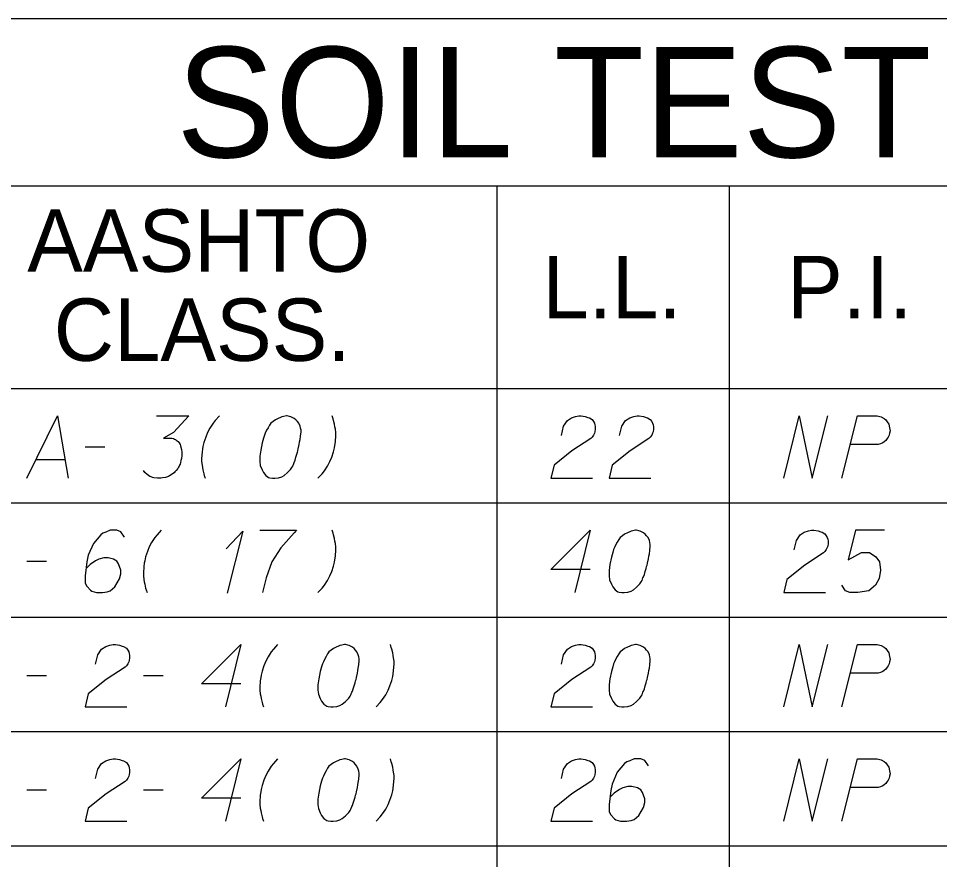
# Model space of a CAD drawing. Extents: x 2074207 to 2076812, y 516372 to 523312.
# Drawn here: x 2076453.5 to 2076524.4, y 517882.7 to 517947.4 of the extents above; entities that cross this region are included whole.
import ezdxf

# ---------------------------------------------------------------- set-up
doc = ezdxf.new("R2010")
doc.units = 0
for name, color, linetype in [('Prop DirtTable_ Soil Test Results - Outline (Major)', 7, 'Continuous'), ('Prop DirtTable_ Soil Test Results - Outline (Minor)', 7, 'Continuous'), ('Prop DirtTable_ Soil Test Results - Tx (Header - Large)', 7, 'Continuous'), ('Prop DirtTable_ Soil Test Results - Tx (Header - Small)', 7, 'Continuous'), ('Prop DirtTable_ Soil Test Results - Tx (Sample Data)', 7, 'Continuous')]:
    doc.layers.add(name, color=color, linetype=linetype)

msp = doc.modelspace()

# ---------------------------------------------------------------- linework, layer by layer
at = {"layer": 'Prop DirtTable_ Soil Test Results - Outline (Major)'}
for p, q in [((2076260.609, 517947.403), (2076811.903, 517947.403)), ((2076260.609, 517918.918), (2076811.903, 517918.918)), ((2076260.609, 517918.918), (2076811.903, 517918.918))]:
    msp.add_line(p, q, dxfattribs=at)
at = {"layer": 'Prop DirtTable_ Soil Test Results - Outline (Minor)'}
for p, q in [((2076260.609, 517934.518), (2076811.903, 517934.518)), ((2076490.31, 517934.518), (2076490.31, 517910.118)), ((2076508.192, 517934.518), (2076508.192, 517910.118)), ((2076260.609, 517910.118), (2076811.903, 517910.118)), ((2076260.609, 517910.118), (2076811.903, 517910.118)), ((2076490.31, 517910.118), (2076490.31, 517901.318)), ((2076508.192, 517910.118), (2076508.192, 517901.318)), ((2076260.609, 517901.318), (2076811.903, 517901.318)), ((2076260.609, 517901.318), (2076811.903, 517901.318)), ((2076490.31, 517901.318), (2076490.31, 517892.518)), ((2076508.192, 517901.318), (2076508.192, 517892.518)), ((2076260.609, 517892.518), (2076811.903, 517892.518)), ((2076260.609, 517892.518), (2076811.903, 517892.518)), ((2076490.31, 517892.518), (2076490.31, 517883.718)), ((2076508.192, 517892.518), (2076508.192, 517883.718)), ((2076260.609, 517883.718), (2076811.903, 517883.718)), ((2076260.609, 517883.718), (2076811.903, 517883.718)), ((2076490.31, 517883.718), (2076490.31, 517874.918)), ((2076508.192, 517883.718), (2076508.192, 517874.918))]:
    msp.add_line(p, q, dxfattribs=at)
at = {"layer": 'Prop DirtTable_ Soil Test Results - Tx (Sample Data)'}
for points in [[(2076454.156, 517912.007), (2076456.519, 517916.807), (2076457.33, 517912.007)], [(2076464.139, 517916.807), (2076466.608, 517916.807), (2076465.444, 517915.522), (2076464.668, 517915.106), (2076465.303, 517915.106), (2076465.444, 517915.068), (2076465.514, 517915.03), (2076465.585, 517914.993), (2076465.655, 517914.955), (2076465.797, 517914.841), (2076465.867, 517914.728), (2076465.938, 517914.615), (2076465.973, 517914.501), (2076466.043, 517914.237), (2076466.079, 517914.01), (2076466.079, 517913.897), (2076466.079, 517913.745), (2076466.043, 517913.519), (2076466.008, 517913.367), (2076465.973, 517913.216), (2076465.938, 517913.103), (2076465.902, 517913.027), (2076465.867, 517912.952), (2076465.832, 517912.876), (2076465.761, 517912.763), (2076465.655, 517912.612), (2076465.55, 517912.498), (2076465.479, 517912.423), (2076465.373, 517912.347), (2076465.267, 517912.271), (2076465.126, 517912.196), (2076465.056, 517912.158), (2076464.809, 517912.082), (2076464.597, 517912.045), (2076464.456, 517912.007), (2076464.209, 517912.007), (2076463.927, 517912.045), (2076463.821, 517912.082), (2076463.715, 517912.12), (2076463.609, 517912.158), (2076463.504, 517912.234), (2076463.398, 517912.309), (2076463.221, 517912.46), (2076463.116, 517912.612)], [(2076468.971, 517916.807), (2076468.654, 517916.467), (2076468.478, 517916.24), (2076468.231, 517915.862), (2076468.054, 517915.522), (2076467.913, 517915.182), (2076467.772, 517914.766), (2076467.701, 517914.463), (2076467.666, 517914.275), (2076467.631, 517914.01), (2076467.596, 517913.519), (2076467.596, 517913.292), (2076467.631, 517913.027), (2076467.666, 517912.838), (2076467.701, 517912.649), (2076467.772, 517912.347), (2076467.807, 517912.234), (2076467.878, 517912.007)], [(2076474.192, 517916.807), (2076474.122, 517916.807), (2076473.91, 517916.769), (2076473.769, 517916.731), (2076473.663, 517916.693), (2076473.487, 517916.618), (2076473.275, 517916.504), (2076473.099, 517916.391), (2076472.922, 517916.24), (2076472.816, 517916.089), (2076472.711, 517915.9), (2076472.605, 517915.711), (2076472.499, 517915.484), (2076472.428, 517915.333), (2076472.358, 517915.106), (2076472.252, 517914.728), (2076472.146, 517914.161), (2076472.076, 517913.708), (2076472.076, 517913.292), (2076472.111, 517912.989), (2076472.252, 517912.649), (2076472.358, 517912.46), (2076472.534, 517912.234), (2076472.746, 517912.082), (2076472.852, 517912.045), (2076473.063, 517912.007), (2076473.24, 517912.007), (2076473.522, 517912.045), (2076473.769, 517912.12), (2076473.945, 517912.234), (2076474.192, 517912.423), (2076474.298, 517912.536), (2076474.439, 517912.687), (2076474.545, 517912.838), (2076474.615, 517912.952), (2076474.686, 517913.141), (2076474.721, 517913.216), (2076474.792, 517913.405), (2076474.862, 517913.632), (2076474.933, 517913.859), (2076474.968, 517914.01), (2076475.003, 517914.123), (2076475.039, 517914.275), (2076475.109, 517914.615), (2076475.145, 517914.804), (2076475.18, 517914.993), (2076475.215, 517915.257), (2076475.25, 517915.597), (2076475.25, 517915.711), (2076475.215, 517915.862), (2076475.18, 517916.013), (2076475.074, 517916.24), (2076474.968, 517916.391), (2076474.862, 517916.504), (2076474.721, 517916.618), (2076474.58, 517916.693), (2076474.474, 517916.731), (2076474.369, 517916.769), (2076474.192, 517916.807)], [(2076476.556, 517912.007), (2076476.873, 517912.347), (2076477.049, 517912.574), (2076477.296, 517912.952), (2076477.473, 517913.292), (2076477.614, 517913.632), (2076477.755, 517914.048), (2076477.826, 517914.35), (2076477.861, 517914.539), (2076477.896, 517914.804), (2076477.931, 517915.295), (2076477.931, 517915.522), (2076477.896, 517915.786), (2076477.861, 517915.975), (2076477.826, 517916.164), (2076477.755, 517916.467), (2076477.72, 517916.58), (2076477.649, 517916.807)], [(2076495.287, 517915.295), (2076495.463, 517916.013), (2076495.746, 517916.467), (2076496.063, 517916.656), (2076496.38, 517916.769), (2076496.627, 517916.807), (2076496.804, 517916.807), (2076497.121, 517916.769), (2076497.333, 517916.693), (2076497.439, 517916.656), (2076497.65, 517916.542), (2076497.756, 517916.391), (2076497.827, 517916.24), (2076497.862, 517916.126), (2076497.897, 517915.975), (2076497.897, 517915.786), (2076497.862, 517915.597), (2076497.827, 517915.484), (2076497.756, 517915.333), (2076497.65, 517915.182), (2076497.545, 517915.068), (2076496.098, 517914.123), (2076494.723, 517913.027), (2076494.476, 517912.007), (2076497.686, 517912.007)], [(2076499.767, 517915.295), (2076499.943, 517916.013), (2076500.226, 517916.467), (2076500.543, 517916.656), (2076500.86, 517916.769), (2076501.107, 517916.807), (2076501.284, 517916.807), (2076501.601, 517916.769), (2076501.813, 517916.693), (2076501.919, 517916.656), (2076502.13, 517916.542), (2076502.236, 517916.391), (2076502.307, 517916.24), (2076502.342, 517916.126), (2076502.377, 517915.975), (2076502.377, 517915.786), (2076502.342, 517915.597), (2076502.307, 517915.484), (2076502.236, 517915.333), (2076502.13, 517915.182), (2076502.025, 517915.068), (2076500.578, 517914.123), (2076499.203, 517913.027), (2076498.956, 517912.007), (2076502.166, 517912.007)], [(2076512.396, 517912.007), (2076513.595, 517916.807), (2076514.583, 517912.007), (2076515.782, 517916.807)], [(2076516.876, 517912.007), (2076518.075, 517916.807), (2076519.592, 517916.807), (2076519.803, 517916.769), (2076519.909, 517916.731), (2076520.121, 517916.618), (2076520.262, 517916.504), (2076520.368, 517916.353), (2076520.474, 517916.164), (2076520.544, 517915.9), (2076520.58, 517915.673), (2076520.544, 517915.484), (2076520.509, 517915.333), (2076520.438, 517915.182), (2076520.368, 517915.068), (2076520.262, 517914.917), (2076520.121, 517914.804), (2076520.015, 517914.728), (2076519.839, 517914.652), (2076519.662, 517914.615), (2076517.546, 517914.615)], [(2076458.636, 517914.426), (2076460.152, 517914.426)], [(2076454.861, 517913.443), (2076457.083, 517913.443)], [(2076461.669, 517907.478), (2076461.387, 517907.893), (2076461.07, 517908.007), (2076460.576, 517908.007), (2076460.223, 517907.856), (2076460.011, 517907.78), (2076459.835, 517907.667), (2076459.271, 517906.986), (2076458.883, 517906.079), (2076458.777, 517905.588), (2076458.636, 517904.492), (2076458.636, 517903.925), (2076458.777, 517903.698), (2076459.059, 517903.396), (2076459.165, 517903.32), (2076459.518, 517903.207), (2076459.976, 517903.207), (2076460.329, 517903.282), (2076460.576, 517903.358), (2076460.929, 517903.66), (2076461.281, 517904.265), (2076461.387, 517904.643), (2076461.387, 517904.945), (2076461.211, 517905.437), (2076461.07, 517905.626), (2076460.823, 517905.777), (2076460.399, 517905.89), (2076460.082, 517905.89), (2076459.694, 517905.777), (2076459.447, 517905.663), (2076459.024, 517905.361), (2076458.812, 517905.172), (2076458.706, 517905.059)], [(2076464.491, 517908.007), (2076464.174, 517907.667), (2076463.998, 517907.44), (2076463.751, 517907.062), (2076463.574, 517906.722), (2076463.433, 517906.382), (2076463.292, 517905.966), (2076463.221, 517905.663), (2076463.186, 517905.475), (2076463.151, 517905.21), (2076463.116, 517904.719), (2076463.116, 517904.492), (2076463.151, 517904.227), (2076463.186, 517904.038), (2076463.221, 517903.849), (2076463.292, 517903.547), (2076463.327, 517903.434), (2076463.398, 517903.207)], [(2076469.5, 517906.571), (2076470.77, 517907.931), (2076469.571, 517903.169)], [(2076472.076, 517908.007), (2076474.898, 517908.007), (2076474.721, 517907.818), (2076473.698, 517906.646), (2076472.993, 517905.588), (2076472.569, 517904.341), (2076472.287, 517903.207)], [(2076476.556, 517903.207), (2076476.873, 517903.547), (2076477.049, 517903.774), (2076477.296, 517904.152), (2076477.473, 517904.492), (2076477.614, 517904.832), (2076477.755, 517905.248), (2076477.826, 517905.55), (2076477.861, 517905.739), (2076477.896, 517906.004), (2076477.931, 517906.495), (2076477.931, 517906.722), (2076477.896, 517906.986), (2076477.861, 517907.175), (2076477.826, 517907.364), (2076477.755, 517907.667), (2076477.72, 517907.78), (2076477.649, 517908.007)], [(2076497.509, 517904.983), (2076494.476, 517904.983), (2076497.509, 517908.007), (2076496.31, 517903.207)], [(2076501.072, 517908.007), (2076501.002, 517908.007), (2076500.79, 517907.969), (2076500.649, 517907.931), (2076500.543, 517907.893), (2076500.367, 517907.818), (2076500.155, 517907.704), (2076499.979, 517907.591), (2076499.802, 517907.44), (2076499.696, 517907.289), (2076499.591, 517907.1), (2076499.485, 517906.911), (2076499.379, 517906.684), (2076499.308, 517906.533), (2076499.238, 517906.306), (2076499.132, 517905.928), (2076499.026, 517905.361), (2076498.956, 517904.908), (2076498.956, 517904.492), (2076498.991, 517904.189), (2076499.132, 517903.849), (2076499.238, 517903.66), (2076499.414, 517903.434), (2076499.626, 517903.282), (2076499.732, 517903.245), (2076499.943, 517903.207), (2076500.12, 517903.207), (2076500.402, 517903.245), (2076500.649, 517903.32), (2076500.825, 517903.434), (2076501.072, 517903.623), (2076501.178, 517903.736), (2076501.319, 517903.887), (2076501.425, 517904.038), (2076501.495, 517904.152), (2076501.566, 517904.341), (2076501.601, 517904.416), (2076501.672, 517904.605), (2076501.742, 517904.832), (2076501.813, 517905.059), (2076501.848, 517905.21), (2076501.883, 517905.323), (2076501.919, 517905.475), (2076501.989, 517905.815), (2076502.025, 517906.004), (2076502.06, 517906.193), (2076502.095, 517906.457), (2076502.13, 517906.797), (2076502.13, 517906.911), (2076502.095, 517907.062), (2076502.06, 517907.213), (2076501.954, 517907.44), (2076501.848, 517907.591), (2076501.742, 517907.704), (2076501.601, 517907.818), (2076501.46, 517907.893), (2076501.354, 517907.931), (2076501.249, 517907.969), (2076501.072, 517908.007)], [(2076513.207, 517906.495), (2076513.383, 517907.213), (2076513.666, 517907.667), (2076513.983, 517907.856), (2076514.3, 517907.969), (2076514.547, 517908.007), (2076514.724, 517908.007), (2076515.041, 517907.969), (2076515.253, 517907.893), (2076515.359, 517907.856), (2076515.57, 517907.742), (2076515.676, 517907.591), (2076515.747, 517907.44), (2076515.782, 517907.326), (2076515.817, 517907.175), (2076515.817, 517906.986), (2076515.782, 517906.797), (2076515.747, 517906.684), (2076515.676, 517906.533), (2076515.57, 517906.382), (2076515.465, 517906.268), (2076514.018, 517905.323), (2076512.643, 517904.227), (2076512.396, 517903.207), (2076515.606, 517903.207)], [(2076520.156, 517908.007), (2076517.934, 517908.007), (2076517.369, 517905.739), (2076518.392, 517906.306), (2076518.992, 517906.306), (2076519.486, 517905.966), (2076519.768, 517905.588), (2076519.839, 517904.945), (2076519.733, 517904.303), (2076519.451, 517903.774), (2076518.957, 517903.358), (2076518.11, 517903.207), (2076517.475, 517903.207), (2076517.158, 517903.358), (2076516.876, 517903.774)], [(2076454.156, 517905.626), (2076455.672, 517905.626)], [(2076459.447, 517897.695), (2076459.623, 517898.413), (2076459.906, 517898.867), (2076460.223, 517899.056), (2076460.54, 517899.169), (2076460.787, 517899.207), (2076460.964, 517899.207), (2076461.281, 517899.169), (2076461.493, 517899.093), (2076461.599, 517899.056), (2076461.81, 517898.942), (2076461.916, 517898.791), (2076461.987, 517898.64), (2076462.022, 517898.526), (2076462.057, 517898.375), (2076462.057, 517898.186), (2076462.022, 517897.997), (2076461.987, 517897.884), (2076461.916, 517897.733), (2076461.81, 517897.582), (2076461.705, 517897.468), (2076460.258, 517896.523), (2076458.883, 517895.427), (2076458.636, 517894.407), (2076461.846, 517894.407)], [(2076470.629, 517896.183), (2076467.596, 517896.183), (2076470.629, 517899.207), (2076469.43, 517894.407)], [(2076473.451, 517899.207), (2076473.134, 517898.867), (2076472.958, 517898.64), (2076472.711, 517898.262), (2076472.534, 517897.922), (2076472.393, 517897.582), (2076472.252, 517897.166), (2076472.181, 517896.863), (2076472.146, 517896.675), (2076472.111, 517896.41), (2076472.076, 517895.919), (2076472.076, 517895.692), (2076472.111, 517895.427), (2076472.146, 517895.238), (2076472.181, 517895.049), (2076472.252, 517894.747), (2076472.287, 517894.634), (2076472.358, 517894.407)], [(2076478.672, 517899.207), (2076478.602, 517899.207), (2076478.39, 517899.169), (2076478.249, 517899.131), (2076478.143, 517899.093), (2076477.967, 517899.018), (2076477.755, 517898.904), (2076477.579, 517898.791), (2076477.402, 517898.64), (2076477.296, 517898.489), (2076477.191, 517898.3), (2076477.085, 517898.111), (2076476.979, 517897.884), (2076476.908, 517897.733), (2076476.838, 517897.506), (2076476.732, 517897.128), (2076476.626, 517896.561), (2076476.556, 517896.108), (2076476.556, 517895.692), (2076476.591, 517895.389), (2076476.732, 517895.049), (2076476.838, 517894.86), (2076477.014, 517894.634), (2076477.226, 517894.482), (2076477.332, 517894.445), (2076477.543, 517894.407), (2076477.72, 517894.407), (2076478.002, 517894.445), (2076478.249, 517894.52), (2076478.425, 517894.634), (2076478.672, 517894.823), (2076478.778, 517894.936), (2076478.919, 517895.087), (2076479.025, 517895.238), (2076479.095, 517895.352), (2076479.166, 517895.541), (2076479.201, 517895.616), (2076479.272, 517895.805), (2076479.342, 517896.032), (2076479.413, 517896.259), (2076479.448, 517896.41), (2076479.483, 517896.523), (2076479.519, 517896.675), (2076479.589, 517897.015), (2076479.625, 517897.204), (2076479.66, 517897.393), (2076479.695, 517897.657), (2076479.73, 517897.997), (2076479.73, 517898.111), (2076479.695, 517898.262), (2076479.66, 517898.413), (2076479.554, 517898.64), (2076479.448, 517898.791), (2076479.342, 517898.904), (2076479.201, 517899.018), (2076479.06, 517899.093), (2076478.954, 517899.131), (2076478.849, 517899.169), (2076478.672, 517899.207)], [(2076481.036, 517894.407), (2076481.353, 517894.747), (2076481.529, 517894.974), (2076481.776, 517895.352), (2076481.953, 517895.692), (2076482.094, 517896.032), (2076482.235, 517896.448), (2076482.306, 517896.75), (2076482.341, 517896.939), (2076482.376, 517897.204), (2076482.411, 517897.695), (2076482.411, 517897.922), (2076482.376, 517898.186), (2076482.341, 517898.375), (2076482.306, 517898.564), (2076482.235, 517898.867), (2076482.2, 517898.98), (2076482.129, 517899.207)], [(2076495.287, 517897.695), (2076495.463, 517898.413), (2076495.746, 517898.867), (2076496.063, 517899.056), (2076496.38, 517899.169), (2076496.627, 517899.207), (2076496.804, 517899.207), (2076497.121, 517899.169), (2076497.333, 517899.093), (2076497.439, 517899.056), (2076497.65, 517898.942), (2076497.756, 517898.791), (2076497.827, 517898.64), (2076497.862, 517898.526), (2076497.897, 517898.375), (2076497.897, 517898.186), (2076497.862, 517897.997), (2076497.827, 517897.884), (2076497.756, 517897.733), (2076497.65, 517897.582), (2076497.545, 517897.468), (2076496.098, 517896.523), (2076494.723, 517895.427), (2076494.476, 517894.407), (2076497.686, 517894.407)], [(2076501.072, 517899.207), (2076501.002, 517899.207), (2076500.79, 517899.169), (2076500.649, 517899.131), (2076500.543, 517899.093), (2076500.367, 517899.018), (2076500.155, 517898.904), (2076499.979, 517898.791), (2076499.802, 517898.64), (2076499.696, 517898.489), (2076499.591, 517898.3), (2076499.485, 517898.111), (2076499.379, 517897.884), (2076499.308, 517897.733), (2076499.238, 517897.506), (2076499.132, 517897.128), (2076499.026, 517896.561), (2076498.956, 517896.108), (2076498.956, 517895.692), (2076498.991, 517895.389), (2076499.132, 517895.049), (2076499.238, 517894.86), (2076499.414, 517894.634), (2076499.626, 517894.482), (2076499.732, 517894.445), (2076499.943, 517894.407), (2076500.12, 517894.407), (2076500.402, 517894.445), (2076500.649, 517894.52), (2076500.825, 517894.634), (2076501.072, 517894.823), (2076501.178, 517894.936), (2076501.319, 517895.087), (2076501.425, 517895.238), (2076501.495, 517895.352), (2076501.566, 517895.541), (2076501.601, 517895.616), (2076501.672, 517895.805), (2076501.742, 517896.032), (2076501.813, 517896.259), (2076501.848, 517896.41), (2076501.883, 517896.523), (2076501.919, 517896.675), (2076501.989, 517897.015), (2076502.025, 517897.204), (2076502.06, 517897.393), (2076502.095, 517897.657), (2076502.13, 517897.997), (2076502.13, 517898.111), (2076502.095, 517898.262), (2076502.06, 517898.413), (2076501.954, 517898.64), (2076501.848, 517898.791), (2076501.742, 517898.904), (2076501.601, 517899.018), (2076501.46, 517899.093), (2076501.354, 517899.131), (2076501.249, 517899.169), (2076501.072, 517899.207)], [(2076512.396, 517894.407), (2076513.595, 517899.207), (2076514.583, 517894.407), (2076515.782, 517899.207)], [(2076516.876, 517894.407), (2076518.075, 517899.207), (2076519.592, 517899.207), (2076519.803, 517899.169), (2076519.909, 517899.131), (2076520.121, 517899.018), (2076520.262, 517898.904), (2076520.368, 517898.753), (2076520.474, 517898.564), (2076520.544, 517898.3), (2076520.58, 517898.073), (2076520.544, 517897.884), (2076520.509, 517897.733), (2076520.438, 517897.582), (2076520.368, 517897.468), (2076520.262, 517897.317), (2076520.121, 517897.204), (2076520.015, 517897.128), (2076519.839, 517897.052), (2076519.662, 517897.015), (2076517.546, 517897.015)], [(2076454.156, 517896.826), (2076455.672, 517896.826)], [(2076463.116, 517896.826), (2076464.632, 517896.826)], [(2076459.447, 517888.895), (2076459.623, 517889.613), (2076459.906, 517890.067), (2076460.223, 517890.256), (2076460.54, 517890.369), (2076460.787, 517890.407), (2076460.964, 517890.407), (2076461.281, 517890.369), (2076461.493, 517890.293), (2076461.599, 517890.256), (2076461.81, 517890.142), (2076461.916, 517889.991), (2076461.987, 517889.84), (2076462.022, 517889.726), (2076462.057, 517889.575), (2076462.057, 517889.386), (2076462.022, 517889.197), (2076461.987, 517889.084), (2076461.916, 517888.933), (2076461.81, 517888.782), (2076461.705, 517888.668), (2076460.258, 517887.723), (2076458.883, 517886.627), (2076458.636, 517885.607), (2076461.846, 517885.607)], [(2076470.629, 517887.383), (2076467.596, 517887.383), (2076470.629, 517890.407), (2076469.43, 517885.607)], [(2076473.451, 517890.407), (2076473.134, 517890.067), (2076472.958, 517889.84), (2076472.711, 517889.462), (2076472.534, 517889.122), (2076472.393, 517888.782), (2076472.252, 517888.366), (2076472.181, 517888.063), (2076472.146, 517887.875), (2076472.111, 517887.61), (2076472.076, 517887.119), (2076472.076, 517886.892), (2076472.111, 517886.627), (2076472.146, 517886.438), (2076472.181, 517886.249), (2076472.252, 517885.947), (2076472.287, 517885.834), (2076472.358, 517885.607)], [(2076478.672, 517890.407), (2076478.602, 517890.407), (2076478.39, 517890.369), (2076478.249, 517890.331), (2076478.143, 517890.293), (2076477.967, 517890.218), (2076477.755, 517890.104), (2076477.579, 517889.991), (2076477.402, 517889.84), (2076477.296, 517889.689), (2076477.191, 517889.5), (2076477.085, 517889.311), (2076476.979, 517889.084), (2076476.908, 517888.933), (2076476.838, 517888.706), (2076476.732, 517888.328), (2076476.626, 517887.761), (2076476.556, 517887.308), (2076476.556, 517886.892), (2076476.591, 517886.589), (2076476.732, 517886.249), (2076476.838, 517886.06), (2076477.014, 517885.834), (2076477.226, 517885.682), (2076477.332, 517885.645), (2076477.543, 517885.607), (2076477.72, 517885.607), (2076478.002, 517885.645), (2076478.249, 517885.72), (2076478.425, 517885.834), (2076478.672, 517886.023), (2076478.778, 517886.136), (2076478.919, 517886.287), (2076479.025, 517886.438), (2076479.095, 517886.552), (2076479.166, 517886.741), (2076479.201, 517886.816), (2076479.272, 517887.005), (2076479.342, 517887.232), (2076479.413, 517887.459), (2076479.448, 517887.61), (2076479.483, 517887.723), (2076479.519, 517887.875), (2076479.589, 517888.215), (2076479.625, 517888.404), (2076479.66, 517888.593), (2076479.695, 517888.857), (2076479.73, 517889.197), (2076479.73, 517889.311), (2076479.695, 517889.462), (2076479.66, 517889.613), (2076479.554, 517889.84), (2076479.448, 517889.991), (2076479.342, 517890.104), (2076479.201, 517890.218), (2076479.06, 517890.293), (2076478.954, 517890.331), (2076478.849, 517890.369), (2076478.672, 517890.407)], [(2076481.036, 517885.607), (2076481.353, 517885.947), (2076481.529, 517886.174), (2076481.776, 517886.552), (2076481.953, 517886.892), (2076482.094, 517887.232), (2076482.235, 517887.648), (2076482.306, 517887.95), (2076482.341, 517888.139), (2076482.376, 517888.404), (2076482.411, 517888.895), (2076482.411, 517889.122), (2076482.376, 517889.386), (2076482.341, 517889.575), (2076482.306, 517889.764), (2076482.235, 517890.067), (2076482.2, 517890.18), (2076482.129, 517890.407)], [(2076495.287, 517888.895), (2076495.463, 517889.613), (2076495.746, 517890.067), (2076496.063, 517890.256), (2076496.38, 517890.369), (2076496.627, 517890.407), (2076496.804, 517890.407), (2076497.121, 517890.369), (2076497.333, 517890.293), (2076497.439, 517890.256), (2076497.65, 517890.142), (2076497.756, 517889.991), (2076497.827, 517889.84), (2076497.862, 517889.726), (2076497.897, 517889.575), (2076497.897, 517889.386), (2076497.862, 517889.197), (2076497.827, 517889.084), (2076497.756, 517888.933), (2076497.65, 517888.782), (2076497.545, 517888.668), (2076496.098, 517887.723), (2076494.723, 517886.627), (2076494.476, 517885.607), (2076497.686, 517885.607)], [(2076501.989, 517889.878), (2076501.707, 517890.293), (2076501.39, 517890.407), (2076500.896, 517890.407), (2076500.543, 517890.256), (2076500.331, 517890.18), (2076500.155, 517890.067), (2076499.591, 517889.386), (2076499.203, 517888.479), (2076499.097, 517887.988), (2076498.956, 517886.892), (2076498.956, 517886.325), (2076499.097, 517886.098), (2076499.379, 517885.796), (2076499.485, 517885.72), (2076499.838, 517885.607), (2076500.296, 517885.607), (2076500.649, 517885.682), (2076500.896, 517885.758), (2076501.249, 517886.06), (2076501.601, 517886.665), (2076501.707, 517887.043), (2076501.707, 517887.345), (2076501.531, 517887.837), (2076501.39, 517888.026), (2076501.143, 517888.177), (2076500.719, 517888.29), (2076500.402, 517888.29), (2076500.014, 517888.177), (2076499.767, 517888.063), (2076499.344, 517887.761), (2076499.132, 517887.572), (2076499.026, 517887.459)], [(2076512.396, 517885.607), (2076513.595, 517890.407), (2076514.583, 517885.607), (2076515.782, 517890.407)], [(2076516.876, 517885.607), (2076518.075, 517890.407), (2076519.592, 517890.407), (2076519.803, 517890.369), (2076519.909, 517890.331), (2076520.121, 517890.218), (2076520.262, 517890.104), (2076520.368, 517889.953), (2076520.474, 517889.764), (2076520.544, 517889.5), (2076520.58, 517889.273), (2076520.544, 517889.084), (2076520.509, 517888.933), (2076520.438, 517888.782), (2076520.368, 517888.668), (2076520.262, 517888.517), (2076520.121, 517888.404), (2076520.015, 517888.328), (2076519.839, 517888.252), (2076519.662, 517888.215), (2076517.546, 517888.215)], [(2076454.156, 517888.026), (2076455.672, 517888.026)], [(2076463.116, 517888.026), (2076464.632, 517888.026)]]:
    msp.add_lwpolyline(points, dxfattribs=at)

# ---------------------------------------------------------------- texts
at = {"layer": 'Prop DirtTable_ Soil Test Results - Tx (Header - Large)'}
msp.add_text('SOIL TEST RESULTS', height=8.50001, dxfattribs=at).set_placement((2076465.656, 517936.71))
at = {"layer": 'Prop DirtTable_ Soil Test Results - Tx (Header - Small)'}
for s, p in [('AASHTO', (2076454.182, 517927.904)), ('L.L.', (2076493.827, 517924.318)), ('P.I.', (2076512.654, 517924.318)), ('CLASS.', (2076456.225, 517921.047))]:
    msp.add_text(s, height=4.8, dxfattribs=at).set_placement(p)

doc.saveas('drawing.dxf')
